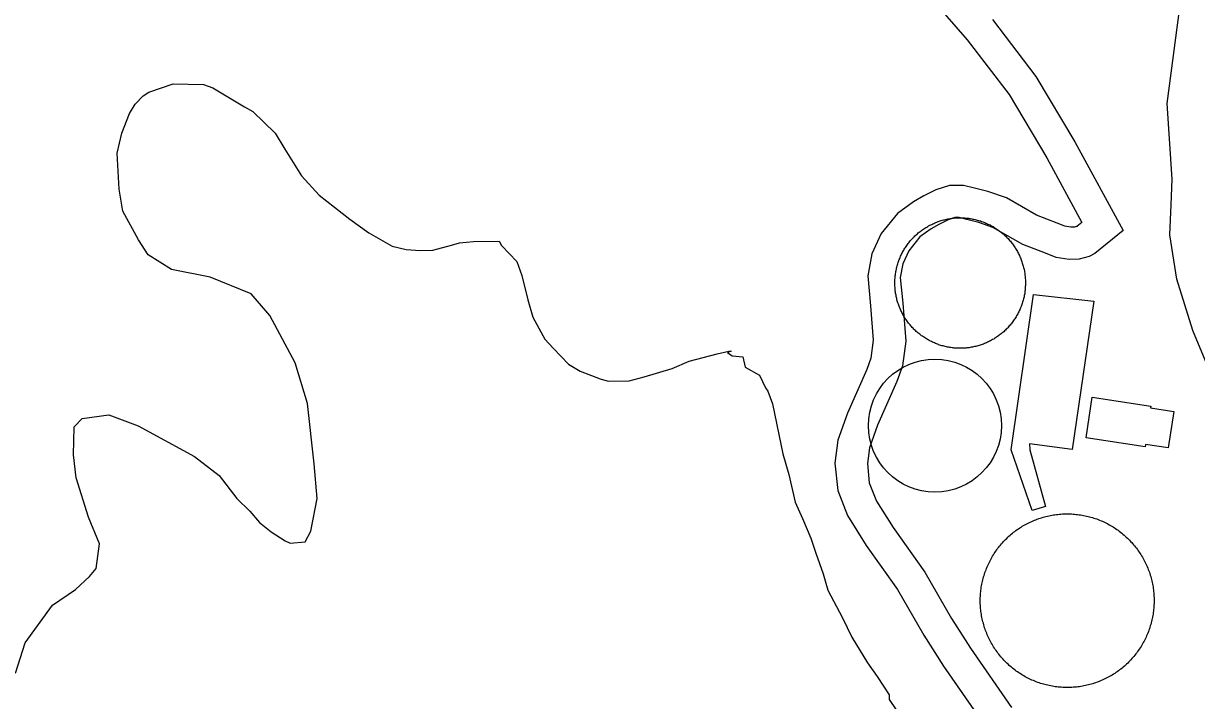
# Model space of a CAD drawing. Extents: x 3250478 to 3288318, y 788638 to 816472.
# Drawn here: x 3281976 to 3283065, y 803006 to 803635 of the extents above; entities that cross this region are included whole.
import ezdxf

# ---------------------------------------------------------------- set-up
doc = ezdxf.new("R2010")
doc.units = 0
for name, color, linetype in [('V-BLDG-OTLN', 7, 'Continuous'), ('V-DOMW-TANK', 7, 'Continuous'), ('V-ROAD-CNTR', 7, 'Continuous'), ('V-SITE-VEGE', 7, 'Continuous')]:
    doc.layers.add(name, color=color, linetype=linetype)

msp = doc.modelspace()

# ---------------------------------------------------------------- linework, layer by layer
at = {"layer": 'V-BLDG-OTLN'}
for points in [[(3282912.6, 803182.7), (3282893.3, 803239), (3282913.9, 803383.5), (3282969.8, 803377.2), (3282949.7, 803239.4), (3282910.1, 803244.5), (3282910.5, 803239), (3282924.9, 803186.3)], [(3282962.7, 803250.2), (3282968.4, 803288), (3283023, 803279.8), (3283022.7, 803278.1), (3283044.2, 803274.8), (3283039.1, 803240.8), (3283017.9, 803244), (3283017.6, 803241.9)]]:
    msp.add_lwpolyline(points, close=True, dxfattribs=at)
at = {"layer": 'V-DOMW-TANK'}
for points in [[(3282801.3, 803352.9), (3282800.6, 803353.7), (3282799.9, 803354.5), (3282799.2, 803355.3), (3282798.5, 803356.1), (3282797.9, 803356.9), (3282797.2, 803357.8), (3282796.6, 803358.6), (3282796, 803359.5), (3282795.4, 803360.4), (3282794.8, 803361.3), (3282794.2, 803362.2), (3282793.7, 803363.1), (3282793.2, 803364), (3282792.6, 803364.9), (3282792.1, 803365.8), (3282791.6, 803366.8), (3282791.2, 803367.7), (3282790.7, 803368.7), (3282790.3, 803369.6), (3282789.9, 803370.6), (3282789.5, 803371.6), (3282789.1, 803372.6), (3282788.7, 803373.6), (3282788.4, 803374.6), (3282788, 803375.6), (3282787.7, 803376.6), (3282787.4, 803377.6), (3282787.1, 803378.6), (3282786.9, 803379.7), (3282786.6, 803380.7), (3282786.4, 803381.7), (3282786.2, 803382.8), (3282786, 803383.8), (3282785.8, 803384.8), (3282785.7, 803385.9), (3282785.5, 803386.9), (3282785.4, 803388), (3282785.3, 803389), (3282785.3, 803390.1), (3282785.2, 803391.2), (3282785.1, 803392.2), (3282785.1, 803393.3), (3282785.1, 803394.3), (3282785.1, 803395.4), (3282785.2, 803396.4), (3282785.2, 803397.5), (3282785.3, 803398.6), (3282785.4, 803399.6), (3282785.5, 803400.7), (3282785.6, 803401.7), (3282785.7, 803402.8), (3282785.9, 803403.8), (3282786.1, 803404.9), (3282786.3, 803405.9), (3282786.5, 803406.9), (3282786.7, 803408), (3282787, 803409), (3282787.2, 803410), (3282787.5, 803411), (3282787.8, 803412.1), (3282788.1, 803413.1), (3282788.5, 803414.1), (3282788.8, 803415.1), (3282789.2, 803416.1), (3282789.6, 803417), (3282790, 803418), (3282790.4, 803419), (3282790.9, 803419.9), (3282791.3, 803420.9), (3282791.8, 803421.8), (3282792.3, 803422.8), (3282792.8, 803423.7), (3282793.3, 803424.6), (3282793.9, 803425.5), (3282794.4, 803426.4), (3282795, 803427.3), (3282795.6, 803428.2), (3282796.2, 803429.1), (3282796.8, 803429.9), (3282797.5, 803430.8), (3282798.1, 803431.6), (3282798.8, 803432.5), (3282799.4, 803433.3), (3282800.1, 803434.1), (3282800.8, 803434.9), (3282801.5, 803435.6), (3282802.3, 803436.4), (3282803, 803437.2), (3282803.8, 803437.9), (3282804.6, 803438.6), (3282805.3, 803439.3), (3282806.1, 803440), (3282806.9, 803440.7), (3282807.8, 803441.4), (3282808.6, 803442.1), (3282809.4, 803442.7), (3282810.3, 803443.3), (3282811.1, 803443.9), (3282812, 803444.5), (3282812.9, 803445.1)], [(3282812.9, 803445.1), (3282813.8, 803445.7), (3282814.7, 803446.2), (3282815.6, 803446.8), (3282816.5, 803447.3), (3282817.5, 803447.8), (3282818.4, 803448.3), (3282819.4, 803448.7), (3282820.3, 803449.2), (3282821.3, 803449.6), (3282822.3, 803450), (3282823.2, 803450.4), (3282824.2, 803450.8), (3282825.2, 803451.2), (3282826.2, 803451.6), (3282827.2, 803451.9), (3282828.2, 803452.2), (3282829.2, 803452.5), (3282830.3, 803452.8), (3282831.3, 803453), (3282832.3, 803453.3), (3282833.4, 803453.5), (3282834.4, 803453.7), (3282835.4, 803453.9), (3282836.5, 803454.1), (3282837.5, 803454.2), (3282838.6, 803454.4), (3282839.6, 803454.5), (3282840.7, 803454.6), (3282841.7, 803454.7), (3282842.8, 803454.7), (3282843.9, 803454.8), (3282844.9, 803454.8), (3282846, 803454.8), (3282847, 803454.8), (3282848.1, 803454.8), (3282849.1, 803454.7), (3282850.2, 803454.6), (3282851.3, 803454.5), (3282852.3, 803454.4), (3282853.4, 803454.3), (3282854.4, 803454.2), (3282855.5, 803454), (3282856.5, 803453.8), (3282857.5, 803453.6), (3282858.6, 803453.4), (3282859.6, 803453.2), (3282860.6, 803452.9), (3282861.7, 803452.7), (3282862.7, 803452.4), (3282863.7, 803452.1), (3282864.7, 803451.8), (3282865.7, 803451.4), (3282866.7, 803451.1), (3282867.7, 803450.7), (3282868.7, 803450.3), (3282869.7, 803449.9), (3282870.6, 803449.5), (3282871.6, 803449), (3282872.5, 803448.6), (3282873.5, 803448.1), (3282874.4, 803447.6), (3282875.4, 803447.1), (3282876.3, 803446.6), (3282877.2, 803446), (3282878.1, 803445.5), (3282879, 803444.9), (3282879.9, 803444.3), (3282880.7, 803443.7), (3282881.6, 803443.1), (3282882.4, 803442.5), (3282883.3, 803441.8), (3282884.1, 803441.2), (3282884.9, 803440.5), (3282885.7, 803439.8), (3282886.5, 803439.1), (3282887.3, 803438.4), (3282888.1, 803437.6), (3282888.8, 803436.9), (3282889.5, 803436.1), (3282890.3, 803435.4), (3282891, 803434.6), (3282891.7, 803433.8), (3282892.4, 803433), (3282893, 803432.2), (3282893.7, 803431.3), (3282894.3, 803430.5), (3282895, 803429.6), (3282895.6, 803428.8), (3282896.2, 803427.9), (3282896.8, 803427), (3282897.3, 803426.1), (3282897.9, 803425.2), (3282898.4, 803424.3), (3282898.9, 803423.4), (3282899.4, 803422.4), (3282899.9, 803421.5), (3282900.4, 803420.6), (3282900.8, 803419.6), (3282901.3, 803418.6), (3282901.7, 803417.7)], [(3282901.7, 803417.7), (3282902.1, 803416.7), (3282902.5, 803415.7), (3282902.8, 803414.7), (3282903.2, 803413.7), (3282903.5, 803412.7), (3282903.8, 803411.7), (3282904.1, 803410.7), (3282904.4, 803409.7), (3282904.7, 803408.6), (3282904.9, 803407.6), (3282905.2, 803406.6), (3282905.4, 803405.5), (3282905.5, 803404.5), (3282905.7, 803403.4), (3282905.9, 803402.4), (3282906, 803401.3), (3282906.1, 803400.3), (3282906.2, 803399.2), (3282906.3, 803398.2), (3282906.4, 803397.1), (3282906.4, 803396.1), (3282906.4, 803395), (3282906.4, 803393.9), (3282906.4, 803392.9), (3282906.4, 803391.8), (3282906.3, 803390.8), (3282906.3, 803389.7), (3282906.2, 803388.7), (3282906.1, 803387.6), (3282906, 803386.6), (3282905.8, 803385.5), (3282905.7, 803384.5), (3282905.5, 803383.4), (3282905.3, 803382.4), (3282905.1, 803381.3), (3282904.8, 803380.3), (3282904.6, 803379.3), (3282904.3, 803378.3), (3282904, 803377.2), (3282903.7, 803376.2), (3282903.4, 803375.2), (3282903.1, 803374.2), (3282902.7, 803373.2), (3282902.3, 803372.2), (3282901.9, 803371.2), (3282901.5, 803370.3), (3282901.1, 803369.3), (3282900.7, 803368.3), (3282900.2, 803367.4), (3282899.7, 803366.4), (3282899.2, 803365.5), (3282898.7, 803364.6), (3282898.2, 803363.6), (3282897.7, 803362.7), (3282897.1, 803361.8), (3282896.5, 803360.9), (3282896, 803360.1), (3282895.4, 803359.2), (3282894.7, 803358.3), (3282894.1, 803357.5)], [(3282894.1, 803357.5), (3282893.5, 803356.6), (3282892.8, 803355.8), (3282892.1, 803355), (3282891.4, 803354.2), (3282890.7, 803353.4), (3282890, 803352.6), (3282889.3, 803351.9), (3282888.5, 803351.1), (3282887.8, 803350.4), (3282887, 803349.6), (3282886.2, 803348.9), (3282885.4, 803348.2), (3282884.6, 803347.5), (3282883.8, 803346.9), (3282883, 803346.2), (3282882.1, 803345.6), (3282881.3, 803345), (3282880.4, 803344.3), (3282879.5, 803343.7), (3282878.7, 803343.2), (3282877.8, 803342.6), (3282876.9, 803342), (3282875.9, 803341.5), (3282875, 803341), (3282874.1, 803340.5), (3282873.1, 803340), (3282872.2, 803339.5), (3282871.2, 803339.1), (3282870.3, 803338.6), (3282869.3, 803338.2), (3282868.3, 803337.8), (3282867.3, 803337.4), (3282866.3, 803337.1), (3282865.3, 803336.7), (3282864.3, 803336.4), (3282863.3, 803336.1), (3282862.3, 803335.8), (3282861.3, 803335.5), (3282860.3, 803335.2), (3282859.2, 803335), (3282858.2, 803334.8), (3282857.2, 803334.6), (3282856.1, 803334.4), (3282855.1, 803334.2), (3282854, 803334), (3282853, 803333.9), (3282851.9, 803333.8), (3282850.9, 803333.7), (3282849.8, 803333.6), (3282848.8, 803333.6), (3282847.7, 803333.5), (3282846.6, 803333.5), (3282845.6, 803333.5), (3282844.5, 803333.5), (3282843.5, 803333.5), (3282842.4, 803333.6), (3282841.4, 803333.6), (3282840.3, 803333.7), (3282839.2, 803333.8), (3282838.2, 803334), (3282837.1, 803334.1), (3282836.1, 803334.3), (3282835.1, 803334.4), (3282834, 803334.6), (3282833, 803334.8), (3282831.9, 803335.1), (3282830.9, 803335.3), (3282829.9, 803335.6), (3282828.9, 803335.9), (3282827.9, 803336.2), (3282826.9, 803336.5), (3282825.8, 803336.8), (3282824.9, 803337.2), (3282823.9, 803337.6), (3282822.9, 803338), (3282821.9, 803338.4), (3282820.9, 803338.8), (3282820, 803339.2), (3282819, 803339.7), (3282818.1, 803340.2), (3282817.1, 803340.7), (3282816.2, 803341.2), (3282815.3, 803341.7), (3282814.4, 803342.2), (3282813.5, 803342.8), (3282812.6, 803343.4), (3282811.7, 803344), (3282810.8, 803344.6), (3282810, 803345.2), (3282809.1, 803345.8), (3282808.3, 803346.5), (3282807.5, 803347.1), (3282806.6, 803347.8), (3282805.8, 803348.5), (3282805, 803349.2), (3282804.3, 803349.9), (3282803.5, 803350.6), (3282802.8, 803351.4), (3282802, 803352.1), (3282801.3, 803352.9)], [(3282886.1, 803153.8), (3282887, 803154.8), (3282888, 803155.8), (3282889, 803156.8), (3282890, 803157.8), (3282891.1, 803158.7), (3282892.1, 803159.7), (3282893.2, 803160.6), (3282894.3, 803161.5), (3282895.4, 803162.4), (3282896.5, 803163.2), (3282897.6, 803164.1), (3282898.8, 803164.9), (3282899.9, 803165.7), (3282901.1, 803166.5), (3282902.3, 803167.2), (3282903.5, 803168), (3282904.7, 803168.7), (3282905.9, 803169.4), (3282907.2, 803170), (3282908.4, 803170.7), (3282909.7, 803171.3), (3282910.9, 803171.9), (3282912.2, 803172.5), (3282913.5, 803173.1), (3282914.8, 803173.6), (3282916.1, 803174.1), (3282917.4, 803174.6), (3282918.8, 803175.1), (3282920.1, 803175.6), (3282921.4, 803176), (3282922.8, 803176.4), (3282924.1, 803176.8), (3282925.5, 803177.1), (3282926.9, 803177.5), (3282928.3, 803177.8), (3282929.6, 803178.1), (3282931, 803178.3), (3282932.4, 803178.5), (3282933.8, 803178.8), (3282935.2, 803178.9), (3282936.6, 803179.1), (3282938, 803179.2), (3282939.4, 803179.4), (3282940.8, 803179.5), (3282942.2, 803179.5), (3282943.6, 803179.6), (3282945, 803179.6), (3282946.4, 803179.6), (3282947.9, 803179.5), (3282949.3, 803179.5), (3282950.7, 803179.4), (3282952.1, 803179.3), (3282953.5, 803179.1), (3282954.9, 803179), (3282956.3, 803178.8), (3282957.7, 803178.6), (3282959.1, 803178.4), (3282960.4, 803178.1), (3282961.8, 803177.8), (3282963.2, 803177.5), (3282964.6, 803177.2), (3282965.9, 803176.9), (3282967.3, 803176.5), (3282968.6, 803176.1), (3282970, 803175.7), (3282971.3, 803175.2), (3282972.7, 803174.8), (3282974, 803174.3), (3282975.3, 803173.8), (3282976.6, 803173.2), (3282977.9, 803172.7), (3282979.2, 803172.1), (3282980.4, 803171.5), (3282981.7, 803170.8), (3282983, 803170.2), (3282984.2, 803169.5), (3282985.4, 803168.8), (3282986.6, 803168.1), (3282987.8, 803167.4), (3282989, 803166.6), (3282990.2, 803165.9), (3282991.4, 803165.1), (3282992.5, 803164.3), (3282993.6, 803163.4), (3282994.8, 803162.6), (3282995.9, 803161.7), (3282997, 803160.8), (3282998, 803159.9), (3282999.1, 803158.9), (3283000.1, 803158), (3283001.2, 803157), (3283002.2, 803156), (3283003.2, 803155), (3283004.1, 803154), (3283005.1, 803153), (3283006, 803151.9), (3283006.9, 803150.9), (3283007.8, 803149.8), (3283008.7, 803148.7), (3283009.6, 803147.6)], [(3282901.4, 803031.1), (3282900.2, 803031.8), (3282899, 803032.6), (3282897.9, 803033.4), (3282896.8, 803034.3), (3282895.6, 803035.1), (3282894.5, 803036), (3282893.4, 803036.9), (3282892.4, 803037.8), (3282891.3, 803038.7), (3282890.3, 803039.7), (3282889.2, 803040.7), (3282888.2, 803041.6), (3282887.3, 803042.7), (3282886.3, 803043.7), (3282885.3, 803044.7), (3282884.4, 803045.8), (3282883.5, 803046.8), (3282882.6, 803047.9), (3282881.7, 803049), (3282880.8, 803050.1), (3282880, 803051.3), (3282879.2, 803052.4), (3282878.4, 803053.6), (3282877.6, 803054.7), (3282876.8, 803055.9), (3282876.1, 803057.1), (3282875.4, 803058.3), (3282874.7, 803059.6), (3282874, 803060.8), (3282873.4, 803062.1), (3282872.7, 803063.3), (3282872.1, 803064.6), (3282871.5, 803065.9), (3282871, 803067.2), (3282870.4, 803068.5), (3282869.9, 803069.8), (3282869.4, 803071.1), (3282868.9, 803072.4), (3282868.5, 803073.7), (3282868.1, 803075.1), (3282867.7, 803076.4), (3282867.3, 803077.8), (3282866.9, 803079.2), (3282866.6, 803080.5), (3282866.3, 803081.9), (3282866, 803083.3), (3282865.7, 803084.7), (3282865.5, 803086.1), (3282865.3, 803087.4), (3282865.1, 803088.8), (3282864.9, 803090.2), (3282864.8, 803091.6), (3282864.7, 803093), (3282864.6, 803094.5), (3282864.5, 803095.9), (3282864.5, 803097.3), (3282864.5, 803098.7), (3282864.5, 803100.1), (3282864.5, 803101.5), (3282864.6, 803102.9), (3282864.7, 803104.3), (3282864.8, 803105.7), (3282864.9, 803107.1), (3282865.1, 803108.5), (3282865.2, 803109.9), (3282865.4, 803111.3), (3282865.7, 803112.7), (3282865.9, 803114.1), (3282866.2, 803115.5), (3282866.5, 803116.8), (3282866.8, 803118.2), (3282867.2, 803119.6), (3282867.6, 803120.9), (3282868, 803122.3), (3282868.4, 803123.6), (3282868.8, 803125), (3282869.3, 803126.3), (3282869.8, 803127.6), (3282870.3, 803128.9), (3282870.8, 803130.2), (3282871.4, 803131.5), (3282872, 803132.8), (3282872.6, 803134.1), (3282873.2, 803135.3), (3282873.9, 803136.6), (3282874.5, 803137.8), (3282875.2, 803139.1), (3282875.9, 803140.3), (3282876.7, 803141.5), (3282877.4, 803142.7), (3282878.2, 803143.8), (3282879, 803145), (3282879.8, 803146.2), (3282880.6, 803147.3), (3282881.5, 803148.4), (3282882.4, 803149.5), (3282883.3, 803150.6), (3282884.2, 803151.7), (3282885.1, 803152.7), (3282886.1, 803153.8)], [(3283009.6, 803147.6), (3283010.4, 803146.4), (3283011.2, 803145.3), (3283012, 803144.1), (3283012.8, 803143), (3283013.6, 803141.8), (3283014.3, 803140.6), (3283015, 803139.4), (3283015.7, 803138.1), (3283016.4, 803136.9), (3283017, 803135.6), (3283017.7, 803134.4), (3283018.3, 803133.1), (3283018.9, 803131.8), (3283019.4, 803130.5), (3283020, 803129.2), (3283020.5, 803127.9), (3283021, 803126.6), (3283021.5, 803125.3), (3283021.9, 803124), (3283022.3, 803122.6), (3283022.8, 803121.3), (3283023.1, 803119.9), (3283023.5, 803118.5), (3283023.8, 803117.2), (3283024.1, 803115.8), (3283024.4, 803114.4), (3283024.7, 803113), (3283024.9, 803111.6), (3283025.1, 803110.2), (3283025.3, 803108.9), (3283025.5, 803107.5), (3283025.6, 803106), (3283025.7, 803104.7), (3283025.8, 803103.2), (3283025.9, 803101.8), (3283025.9, 803100.4), (3283025.9, 803099), (3283025.9, 803097.6), (3283025.9, 803096.2), (3283025.8, 803094.8), (3283025.7, 803093.4), (3283025.6, 803092), (3283025.5, 803090.6), (3283025.3, 803089.2), (3283025.2, 803087.8), (3283025, 803086.4), (3283024.7, 803085), (3283024.5, 803083.6), (3283024.2, 803082.2), (3283023.9, 803080.9), (3283023.6, 803079.5), (3283023.2, 803078.1), (3283022.8, 803076.8), (3283022.4, 803075.4), (3283022, 803074.1), (3283021.6, 803072.7), (3283021.1, 803071.4), (3283020.6, 803070.1), (3283020.1, 803068.8), (3283019.6, 803067.5)], [(3283019.6, 803067.5), (3283019, 803066.2), (3283018.4, 803064.9), (3283017.8, 803063.6), (3283017.2, 803062.4), (3283016.6, 803061.1), (3283015.9, 803059.9), (3283015.2, 803058.6), (3283014.5, 803057.4), (3283013.8, 803056.2), (3283013, 803055), (3283012.2, 803053.8), (3283011.4, 803052.7), (3283010.6, 803051.5), (3283009.8, 803050.4), (3283008.9, 803049.3), (3283008, 803048.2), (3283007.1, 803047.1), (3283006.2, 803046), (3283005.3, 803045), (3283004.4, 803043.9), (3283003.4, 803042.9), (3283002.4, 803041.9), (3283001.4, 803040.9), (3283000.4, 803039.9), (3282999.3, 803039), (3282998.3, 803038), (3282997.2, 803037.1), (3282996.1, 803036.2), (3282995, 803035.3), (3282993.9, 803034.5), (3282992.8, 803033.6), (3282991.6, 803032.8), (3282990.5, 803032), (3282989.3, 803031.2), (3282988.1, 803030.5), (3282986.9, 803029.7), (3282985.7, 803029), (3282984.5, 803028.3), (3282983.3, 803027.7), (3282982, 803027), (3282980.7, 803026.4), (3282979.5, 803025.8), (3282978.2, 803025.2), (3282976.9, 803024.6), (3282975.6, 803024.1), (3282974.3, 803023.5), (3282973, 803023.1), (3282971.6, 803022.6), (3282970.3, 803022.1), (3282969, 803021.7), (3282967.6, 803021.3), (3282966.3, 803020.9), (3282964.9, 803020.6), (3282963.5, 803020.2), (3282962.2, 803019.9), (3282960.8, 803019.6), (3282959.4, 803019.4), (3282958, 803019.1), (3282956.6, 803018.9), (3282955.2, 803018.7), (3282953.8, 803018.6), (3282952.4, 803018.4), (3282951, 803018.3), (3282949.6, 803018.2), (3282948.2, 803018.2), (3282946.8, 803018.1), (3282945.4, 803018.1), (3282944, 803018.1), (3282942.6, 803018.2), (3282941.1, 803018.2), (3282939.7, 803018.3), (3282938.3, 803018.4), (3282936.9, 803018.6), (3282935.5, 803018.7), (3282934.1, 803018.9), (3282932.7, 803019.1), (3282931.4, 803019.3), (3282930, 803019.6), (3282928.6, 803019.9), (3282927.2, 803020.2), (3282925.8, 803020.5), (3282924.5, 803020.8), (3282923.1, 803021.2), (3282921.8, 803021.6), (3282920.4, 803022), (3282919.1, 803022.5), (3282917.8, 803022.9), (3282916.4, 803023.4), (3282915.1, 803023.9), (3282913.8, 803024.5), (3282912.5, 803025), (3282911.2, 803025.6), (3282910, 803026.2), (3282908.7, 803026.8), (3282907.5, 803027.5), (3282906.2, 803028.2), (3282905, 803028.9), (3282903.8, 803029.6), (3282902.6, 803030.3), (3282901.4, 803031.1)]]:
    msp.add_lwpolyline(points, dxfattribs=at)
msp.add_circle((3282822.3, 803261.6), 61.8, dxfattribs=at)
at = {"layer": 'V-ROAD-CNTR'}
for points in [[(3283492.7, 803130), (3283344.7, 803149), (3283261.5, 803165.7), (3283236.9, 803172.1), (3283212.9, 803182.3), (3283191.9, 803194.7), (3283148, 803227.6), (3283104.2, 803269.7), (3283078, 803311.3), (3283062, 803350), (3283046.9, 803397.7), (3283040.4, 803438.8), (3283041.7, 803466.8), (3283042.7, 803490.7), (3283038.2, 803561.1), (3283063.2, 803751.5), (3283106.9, 804046.5)], [(3282785.2, 803697.6), (3282852.4, 803620.1), (3282891.2, 803569.3), (3282926.3, 803510.6), (3282958.9, 803450.4), (3282954.3, 803446.6), (3282954.9, 803447), (3282951.9, 803446.2), (3282948.7, 803446.1), (3282943, 803447), (3282936, 803449.9), (3282916.8, 803457.2), (3282888.7, 803473.2), (3282871.6, 803479.2), (3282859.2, 803482.2), (3282848.9, 803484.9), (3282836, 803484.9), (3282823.1, 803480.7), (3282811.9, 803475.1), (3282802.5, 803469.7), (3282787.6, 803458.9), (3282772.4, 803440.1), (3282763.8, 803421.3), (3282759.9, 803400.8), (3282762.5, 803372.9), (3282765.1, 803340.9), (3282762.9, 803324.2), (3282759.2, 803313.6), (3282741.2, 803273.1), (3282732.2, 803248.1), (3282729.5, 803226.8), (3282732, 803201.3), (3282741.2, 803177.9), (3282758.5, 803150.2), (3282787.7, 803109.1), (3282812, 803066.9), (3282830.3, 803038.1), (3282868.3, 802983.2)], [(3282875.7, 803639), (3282916.1, 803586.1), (3282952.3, 803525.5), (3282997.1, 803442.9), (3282970.9, 803421.5), (3282965.6, 803418.7), (3282956.2, 803416.4), (3282947.1, 803416), (3282934.8, 803417.9), (3282925, 803422), (3282904, 803430), (3282876.1, 803445.8), (3282863.1, 803450.4), (3282851.9, 803453.1), (3282844.9, 803454.9), (3282840.7, 803454.9), (3282834.6, 803452.9), (3282826, 803448.6), (3282818.8, 803444.5), (3282808.4, 803437), (3282798.1, 803424.2), (3282792.6, 803412.1), (3282790.2, 803399.4), (3282792.4, 803375.5), (3282795.3, 803340.1), (3282792.2, 803317.2), (3282787.1, 803302.6), (3282769, 803261.9), (3282761.5, 803241), (3282759.6, 803226.4), (3282761.4, 803208.4), (3282768.1, 803191.4), (3282783.5, 803166.9), (3282813, 803125.3), (3282837.7, 803082.4), (3282855.3, 803054.7), (3282893.4, 802999.6)]]:
    msp.add_lwpolyline(points, dxfattribs=at)
at = {"layer": 'V-SITE-VEGE'}
for points in [[(3282082.2, 803261.3), (3282134.5, 803233), (3282157.5, 803215.1), (3282174, 803193.7), (3282186.1, 803182), (3282194.9, 803171.4), (3282205.8, 803162.9), (3282218.9, 803154.5), (3282223.3, 803152.4), (3282237.3, 803153.7), (3282242.5, 803163.5), (3282248.5, 803193.8), (3282245.8, 803226.2), (3282239.5, 803282.3), (3282228.1, 803319.9), (3282204.7, 803363.8), (3282187.1, 803384), (3282149.1, 803399.6), (3282113.3, 803406.6), (3282091.5, 803420.3), (3282082.6, 803434.2), (3282068.1, 803460.9), (3282064.6, 803481.4), (3282062.9, 803514.9), (3282067, 803533.3), (3282074.2, 803551.8), (3282079.5, 803560.5), (3282086.9, 803568.2), (3282092.3, 803571.5), (3282114.8, 803579.4), (3282142.9, 803578.8), (3282151.6, 803575.7), (3282181, 803557.8), (3282188.7, 803553.6), (3282209.5, 803533.4), (3282218.4, 803518.5), (3282233.9, 803493.9), (3282250.4, 803475.8), (3282278.9, 803453.6), (3282296.4, 803440.9), (3282318.2, 803428.3), (3282331.2, 803425.3), (3282344.1, 803424.4), (3282356, 803424.6), (3282373.2, 803429.2), (3282380.8, 803431.5), (3282393.7, 803432.8), (3282417.5, 803433.1), (3282419.7, 803428.9), (3282434, 803414), (3282438.5, 803401.1), (3282444.3, 803378.5), (3282448.8, 803362.4), (3282460, 803342), (3282467.7, 803333.5), (3282482, 803318.6), (3282492.9, 803312.3), (3282511.3, 803305.1), (3282518.9, 803303), (3282538.4, 803303.3), (3282552.4, 803306.8), (3282578.2, 803314.8), (3282594.2, 803321.5), (3282620.1, 803328.4), (3282630.8, 803330.8), (3282633, 803330.8), (3282629.8, 803329.7), (3282634.1, 803326.5), (3282643.9, 803325.6), (3282646.2, 803315.9), (3282659.3, 803308.5), (3282664.9, 803296.7), (3282667.1, 803293.5), (3282671.6, 803281.7), (3282681, 803235.4), (3282686.7, 803216.1), (3282692.5, 803190.3), (3282699.2, 803175.3), (3282707.1, 803157), (3282711.6, 803143.1), (3282718.4, 803123.7), (3282723, 803108.7), (3282736.4, 803083)], [(3281968.2, 803031.6), (3281977.4, 803059.8), (3282002.8, 803094.8), (3282024.2, 803109.2), (3282036.9, 803121.3), (3282043.3, 803128.9), (3282046.2, 803151.7), (3282036, 803176.4), (3282024.6, 803212.9), (3282022.1, 803234.5), (3282022.8, 803260.4), (3282030.2, 803268.1), (3282055, 803271.7), (3282082.2, 803261.3)], [(3282736.4, 803083), (3282745.3, 803064.8), (3282759.7, 803041.2), (3282768.6, 803028.4), (3282779.7, 803011.3), (3282779.7, 803007), (3282786.4, 802997.4)]]:
    msp.add_lwpolyline(points, dxfattribs=at)

doc.saveas('drawing.dxf')
